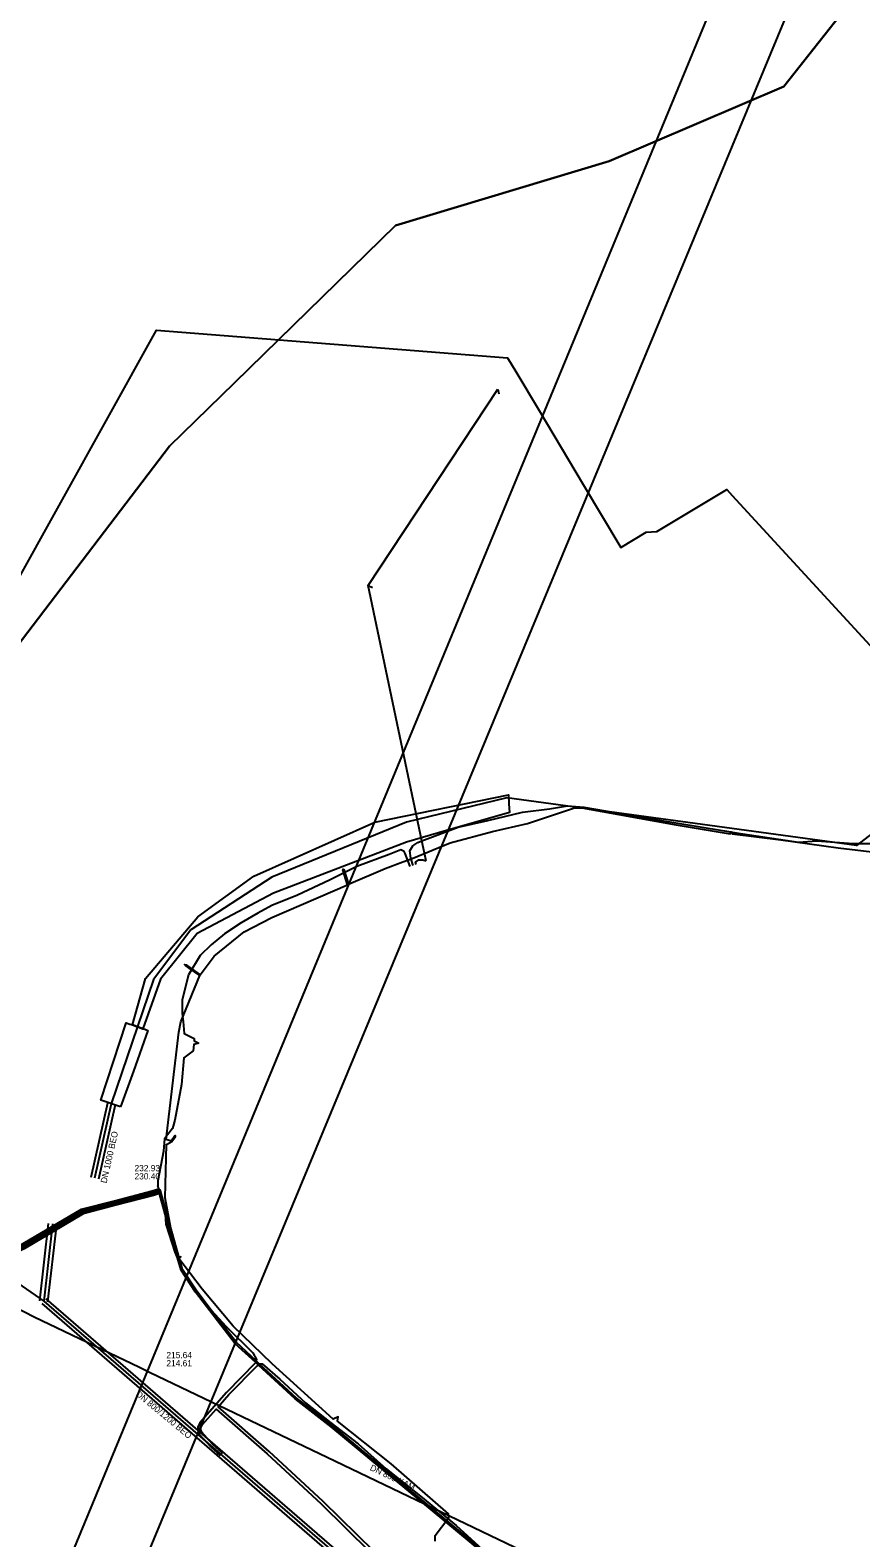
# Model space of a CAD drawing. Extents: x -598233 to -596890, y -1157848 to -1156431.
# Drawn here: x -597570.9 to -597464.4, y -1157384.6 to -1157191 of the extents above; entities that cross this region are included whole.
import ezdxf

# ---------------------------------------------------------------- set-up
doc = ezdxf.new("R2010")
doc.units = 0
for name, color, linetype in [('Vrstva 1', 7, 'Continuous'), ('Vrstva 10', 7, 'Continuous'), ('Vrstva 12', 7, 'Continuous'), ('Vrstva 13', 7, 'Continuous'), ('Vrstva 2', 7, 'Continuous'), ('Vrstva 3', 7, 'Continuous'), ('Vrstva 4', 7, 'Continuous'), ('Vrstva 42', 7, 'Continuous'), ('Vrstva 5', 7, 'Continuous'), ('Vrstva 51', 7, 'Continuous'), ('Vrstva 53', 7, 'Continuous'), ('Vrstva 54', 7, 'Continuous'), ('Vrstva 55', 7, 'Continuous'), ('Vrstva 60', 7, 'Continuous'), ('Vrstva 8', 7, 'Continuous'), ('Vrstva 9', 7, 'Continuous')]:
    doc.layers.add(name, color=color, linetype=linetype)

msp = doc.modelspace()

# ---------------------------------------------------------------- linework, layer by layer
at = {"layer": 'Vrstva 1'}
for p, q in [((-597560.55, -1157328.85), (-597562.69, -1157338.4)), ((-597568.08, -1157344.26), (-597569.21, -1157354.2))]:
    msp.add_line(p, q, dxfattribs=at)
for points in [[(-597443.56, -1157279.2), (-597464.92, -1157295.67), (-597509.79, -1157289.58)], [(-597509.79, -1157289.58), (-597522.68, -1157292.68), (-597539.95, -1157299.74), (-597550.33, -1157306.51)], [(-597550.33, -1157306.51), (-597555.14, -1157312.87), (-597560.55, -1157328.85)]]:
    msp.add_lwpolyline(points, dxfattribs=at)
at = {"layer": 'Vrstva 10'}
for p, q in [((-597568.95, -1157353.9), (-597525.41, -1157391.56)), ((-597569.47, -1157354.5), (-597525.94, -1157392.17))]:
    msp.add_line(p, q, dxfattribs=at)
at = {"layer": 'Vrstva 13'}
for points in [[(-597573.24, -1157262.92), (-597554.76, -1157229.53), (-597509.71, -1157233.07), (-597508.66, -1157234.84), (-597505.66, -1157239.85), (-597500, -1157249.33)], [(-597500, -1157249.33), (-597495.17, -1157257.41), (-597491.91, -1157255.46), (-597490.57, -1157255.36), (-597481.59, -1157249.99), (-597480.9, -1157250.74)], [(-597480.9, -1157250.74), (-597445.56, -1157289.16)]]:
    msp.add_lwpolyline(points, dxfattribs=at)
at = {"layer": 'Vrstva 2'}
for p, q in [((-597561.03, -1157328.74), (-597563.18, -1157338.29)), ((-597560.06, -1157328.96), (-597562.2, -1157338.51)), ((-597569.71, -1157354.14), (-597568.58, -1157344.21)), ((-597567.58, -1157344.32), (-597568.72, -1157354.26))]:
    msp.add_line(p, q, dxfattribs=at)
at = {"layer": 'Vrstva 3'}
for points in [[(-597549.52, -1157306.96), (-597554.23, -1157312.85), (-597556.49, -1157319.2), (-597557.83, -1157318.72), (-597556.17, -1157312.74), (-597549.44, -1157304.83), (-597542.25, -1157299.61), (-597526.75, -1157292.69), (-597509.59, -1157289.18), (-597509.52, -1157290.34), (-597509.45, -1157291.44), (-597518.58, -1157294.07), (-597522.68, -1157295.26), (-597539.73, -1157301.82)], [(-597559.38, -1157329.25), (-597561.9, -1157328.38), (-597558.62, -1157318.44), (-597558.16, -1157318.6), (-597557.83, -1157318.72), (-597556.49, -1157319.2), (-597556.25, -1157319.28), (-597555.87, -1157319.42), (-597557.68, -1157324.66)]]:
    msp.add_lwpolyline(points, close=True, dxfattribs=at)
at = {"layer": 'Vrstva 42'}
for points in [[(-597521.81, -1157298.24), (-597522.1, -1157297.31), (-597522.26, -1157296.36), (-597521.87, -1157295.72), (-597521.22, -1157295.29), (-597520.69, -1157295.09), (-597516.05, -1157293.32), (-597512.24, -1157292.47), (-597507.78, -1157291.38), (-597504.33, -1157290.98), (-597502.03, -1157290.59), (-597499.92, -1157290.76), (-597490.22, -1157292.41), (-597485.23, -1157293.26), (-597481.88, -1157293.8), (-597480.37, -1157294.04), (-597472.39, -1157295.26), (-597470.04, -1157295.09), (-597465.38, -1157295.41), (-597462.48, -1157295.41)], [(-597522.19, -1157298.38), (-597522.84, -1157296.71), (-597522.98, -1157296.45), (-597523.4, -1157296.22), (-597524.91, -1157296.84), (-597529.02, -1157298.39), (-597532.53, -1157300.15), (-597536.66, -1157302.06), (-597539.96, -1157303.4), (-597541.74, -1157304.35), (-597543.87, -1157305.59), (-597546.03, -1157307.02), (-597547.71, -1157308.42), (-597549.15, -1157309.82), (-597550.62, -1157312.29), (-597551.45, -1157315.51), (-597551.46, -1157317.25), (-597551.34, -1157318.28), (-597551.18, -1157319.82), (-597549.91, -1157320.47)], [(-597521.44, -1157298.1), (-597521.51, -1157297.81), (-597521.07, -1157297.54), (-597520.59, -1157297.54), (-597520.15, -1157297.67)], [(-597549.29, -1157321.06), (-597549.96, -1157321.22), (-597550.04, -1157322.04), (-597551.22, -1157322.96), (-597551.53, -1157326.38), (-597552.38, -1157330.95), (-597552.67, -1157332), (-597553.35, -1157332.81), (-597553.71, -1157333.36), (-597553.85, -1157334.93), (-597554.59, -1157338.73), (-597554.56, -1157339.35)], [(-597549.91, -1157320.47), (-597549.9, -1157320.76), (-597549.29, -1157321.06)], [(-597553.66, -1157342.53), (-597554.25, -1157340.32), (-597554.35, -1157340.35), (-597555.14, -1157340.61), (-597559.96, -1157341.87), (-597564.13, -1157342.95), (-597571.74, -1157347.44), (-597572.61, -1157347.92), (-597577.04, -1157344.87), (-597581.58, -1157342.37), (-597596.33, -1157333.09), (-597599.86, -1157330.63)], [(-597512.84, -1157386.48), (-597532.34, -1157370.31), (-597536.95, -1157366.73), (-597541.67, -1157362.38), (-597542.01, -1157362.06), (-597544.63, -1157359.64), (-597549.74, -1157353.01), (-597551.59, -1157350.19), (-597551.95, -1157348.93), (-597553.63, -1157343), (-597553.76, -1157342.56), (-597554.35, -1157340.35), (-597554.4, -1157340.16), (-597555.19, -1157340.42), (-597560.01, -1157341.68), (-597564.21, -1157342.76), (-597571.84, -1157347.27), (-597572.6, -1157347.69), (-597576.93, -1157344.7), (-597581.48, -1157342.2), (-597596.22, -1157332.92), (-597599.72, -1157330.48)], [(-597512.71, -1157386.32), (-597532.22, -1157370.15), (-597536.82, -1157366.57), (-597541.51, -1157362.25), (-597541.95, -1157361.85), (-597544.49, -1157359.5), (-597547.71, -1157355.32), (-597549.58, -1157352.89), (-597551.41, -1157350.11), (-597553.56, -1157342.5), (-597554.23, -1157340), (-597554.27, -1157339.9), (-597555.25, -1157340.22), (-597560.07, -1157341.48), (-597564.29, -1157342.58), (-597571.94, -1157347.09), (-597572.58, -1157347.45), (-597576.83, -1157344.52), (-597581.38, -1157342.02), (-597596.1, -1157332.76), (-597599.61, -1157330.32)], [(-597599.52, -1157330.14), (-597597.43, -1157331.59), (-597597.21, -1157331.27), (-597597.07, -1157331.24), (-597597.04, -1157331.39), (-597597.26, -1157331.71), (-597595.99, -1157332.59), (-597581.28, -1157341.85), (-597576.72, -1157344.35), (-597572.57, -1157347.22), (-597564.37, -1157342.39), (-597560.12, -1157341.29), (-597555.3, -1157340.03), (-597554.43, -1157339.75), (-597554.56, -1157339.35)], [(-597553.66, -1157342.53), (-597553.63, -1157343), (-597553.55, -1157344.3), (-597552.38, -1157347.91), (-597551.95, -1157348.93), (-597551.17, -1157350.77), (-597549.01, -1157353.87), (-597547.71, -1157355.32), (-597545.81, -1157357.43), (-597542.38, -1157360.81), (-597541.9, -1157361.68), (-597541.95, -1157361.85), (-597542.01, -1157362.06), (-597542.02, -1157362.08), (-597545.76, -1157365.91), (-597549.17, -1157369.79), (-597549.45, -1157370.36), (-597549.45, -1157370.78), (-597549.29, -1157371.22), (-597547.78, -1157372.88), (-597546.94, -1157373.62), (-597546.89, -1157373.66), (-597546.93, -1157373.7), (-597546.63, -1157373.97), (-597546.32, -1157373.63), (-597547.5, -1157372.59), (-597548.94, -1157371.01), (-597549.05, -1157370.7), (-597549.05, -1157370.45), (-597548.84, -1157370.01), (-597547.1, -1157368.05), (-597540.54, -1157373.76), (-597533.63, -1157380.19), (-597527.33, -1157386.39)], [(-597526.81, -1157386.33), (-597533.36, -1157379.9), (-597540.27, -1157373.46), (-597546.84, -1157367.75), (-597545.46, -1157366.18), (-597541.78, -1157362.46), (-597541.67, -1157362.38), (-597541.51, -1157362.25), (-597541.48, -1157362.23), (-597541.18, -1157362.24), (-597538.92, -1157364.2), (-597535.63, -1157367.22), (-597532.37, -1157369.78), (-597528.86, -1157372.51), (-597525.26, -1157375.71), (-597520.89, -1157379.22), (-597516.31, -1157382.97), (-597512.51, -1157386.43)]]:
    msp.add_lwpolyline(points, dxfattribs=at)
at = {"layer": 'Vrstva 5'}
for points in [[(-597615.76, -1157334.51), (-597595.45, -1157343.83), (-597588.31, -1157347.58), (-597583.21, -1157349.54), (-597576.85, -1157352.91), (-597570.44, -1157356.18), (-597556.91, -1157362.67)], [(-597556.91, -1157362.67), (-597555.55, -1157363.32), (-597532.84, -1157374.21), (-597493.15, -1157393.25), (-597464.94, -1157406.78)]]:
    msp.add_lwpolyline(points, dxfattribs=at)
at = {"layer": 'Vrstva 51'}
for points in [[(-597520.15, -1157297.67), (-597520.69, -1157295.09), (-597527.6, -1157262.29), (-597510.95, -1157237.09)], [(-597510.95, -1157237.09), (-597510.82, -1157237.7)], [(-597527.6, -1157262.29), (-597527.03, -1157262.55)]]:
    msp.add_lwpolyline(points, dxfattribs=at)
at = {"layer": 'Vrstva 53'}
for points in [[(-597084.23, -1156430.86), (-597404.4, -1156705.31), (-597400.05, -1156986.07), (-597572.78, -1157403.95), (-597578.28, -1157469.82)], [(-597070.97, -1156430.86), (-597395.54, -1156711.24), (-597391, -1156989.14), (-597564.9, -1157408.4), (-597568.1, -1157470.57)]]:
    msp.add_lwpolyline(points, dxfattribs=at)
at = {"layer": 'Vrstva 54'}
for p, q in [((-597452.46, -1157170.6), (-597474.26, -1157198.23)), ((-597474.26, -1157198.23), (-597496.65, -1157207.84)), ((-597496.65, -1157207.84), (-597524.08, -1157216.07)), ((-597524.08, -1157216.07), (-597544.75, -1157236.3)), ((-597544.75, -1157236.3), (-597553.08, -1157244.43)), ((-597553.08, -1157244.43), (-597572.6, -1157270.07))]:
    msp.add_line(p, q, dxfattribs=at)
at = {"layer": 'Vrstva 55'}
msp.add_lwpolyline([(-597518.99, -1157384.97), (-597519.01, -1157384.28), (-597517.25, -1157381.96), (-597517.27, -1157381.49), (-597524.63, -1157375.08), (-597531.51, -1157369.6), (-597531.45, -1157369.01), (-597532.08, -1157369.35), (-597539.89, -1157362.24), (-597544.91, -1157357.4), (-597548.87, -1157352.62), (-597551.86, -1157348.7), (-597551.62, -1157348.49), (-597551.93, -1157348.51), (-597552.5, -1157346.85), (-597553.64, -1157340.92), (-597553.46, -1157334.06), (-597552.76, -1157333.68), (-597552.29, -1157333.04), (-597552.29, -1157332.95), (-597552.38, -1157332.97), (-597552.88, -1157333.64), (-597553.51, -1157333.42), (-597551.87, -1157319.66), (-597551.64, -1157318.32), (-597549.19, -1157312.39), (-597550.55, -1157311.43), (-597551, -1157311.09), (-597551.14, -1157310.94), (-597550.94, -1157310.99), (-597550.48, -1157311.33), (-597549.13, -1157312.28), (-597547.36, -1157309.88), (-597543.5, -1157306.78), (-597539.93, -1157304.93), (-597530.24, -1157300.71), (-597530.83, -1157298.81), (-597530.81, -1157298.7), (-597530.72, -1157298.77), (-597530.13, -1157300.66), (-597525.41, -1157298.62), (-597523.13, -1157297.78), (-597521.96, -1157297.35), (-597517.08, -1157295.33), (-597511.64, -1157293.9), (-597507.15, -1157292.85), (-597501.12, -1157290.84), (-597500.17, -1157290.84), (-597488.05, -1157293.02), (-597481.14, -1157294.17), (-597481, -1157293.93), (-597480.9, -1157294.2), (-597474.65, -1157294.94), (-597467.29, -1157295.98), (-597460.8, -1157296.73)], dxfattribs=at)
at = {"layer": 'Vrstva 60'}
for points in [[(-597452.46, -1157170.6), (-597474.26, -1157198.23), (-597496.65, -1157207.84), (-597524.08, -1157216.07), (-597544.75, -1157236.3), (-597553.08, -1157244.43), (-597572.6, -1157270.07), (-597583.83, -1157284.82), (-597594.92, -1157321.55), (-597604.05, -1157339.11), (-597605.14, -1157343.41), (-597602.86, -1157350.98), (-597590.7, -1157366.5), (-597575.19, -1157387.68)], [(-597575.19, -1157387.68), (-597590.7, -1157366.5), (-597602.86, -1157350.98), (-597605.14, -1157343.41), (-597604.05, -1157339.11), (-597594.92, -1157321.55), (-597583.83, -1157284.82), (-597572.6, -1157270.07), (-597553.08, -1157244.43), (-597544.75, -1157236.3), (-597524.08, -1157216.07), (-597496.65, -1157207.84), (-597474.26, -1157198.23), (-597452.46, -1157170.6)]]:
    msp.add_lwpolyline(points, dxfattribs=at)
at = {"layer": 'Vrstva 9'}
for p, q in [((-597591.74, -1157338.59), (-597569.21, -1157354.2)), ((-597569.21, -1157354.2), (-597525.67, -1157391.87))]:
    msp.add_line(p, q, dxfattribs=at)

# ---------------------------------------------------------------- texts
at = {"layer": 'Vrstva 12'}
msp.add_text('DN 800/1200 BEO', height=0.8, rotation=320.3407, dxfattribs=at).set_placement((-597557.45, -1157366.25))
at = {"layer": 'Vrstva 4'}
msp.add_text('DN 1000 BEO', height=0.8, rotation=77.3373, dxfattribs=at).set_placement((-597561.15, -1157339.09))
for s, p in [('232.93', (-597557.56, -1157337.5)), ('230.40', (-597557.56, -1157338.55))]:
    msp.add_text(s, height=0.8, dxfattribs=at).set_placement(p)
at = {"layer": 'Vrstva 8'}
for s, p in [('215.64', (-597553.47, -1157361.5)), ('214.61', (-597553.47, -1157362.55))]:
    msp.add_text(s, height=0.8, dxfattribs=at).set_placement(p)
msp.add_text('DN 800 KAM', height=0.8, rotation=334.3782, dxfattribs=at).set_placement((-597527.43, -1157375.83))

doc.saveas('drawing.dxf')
